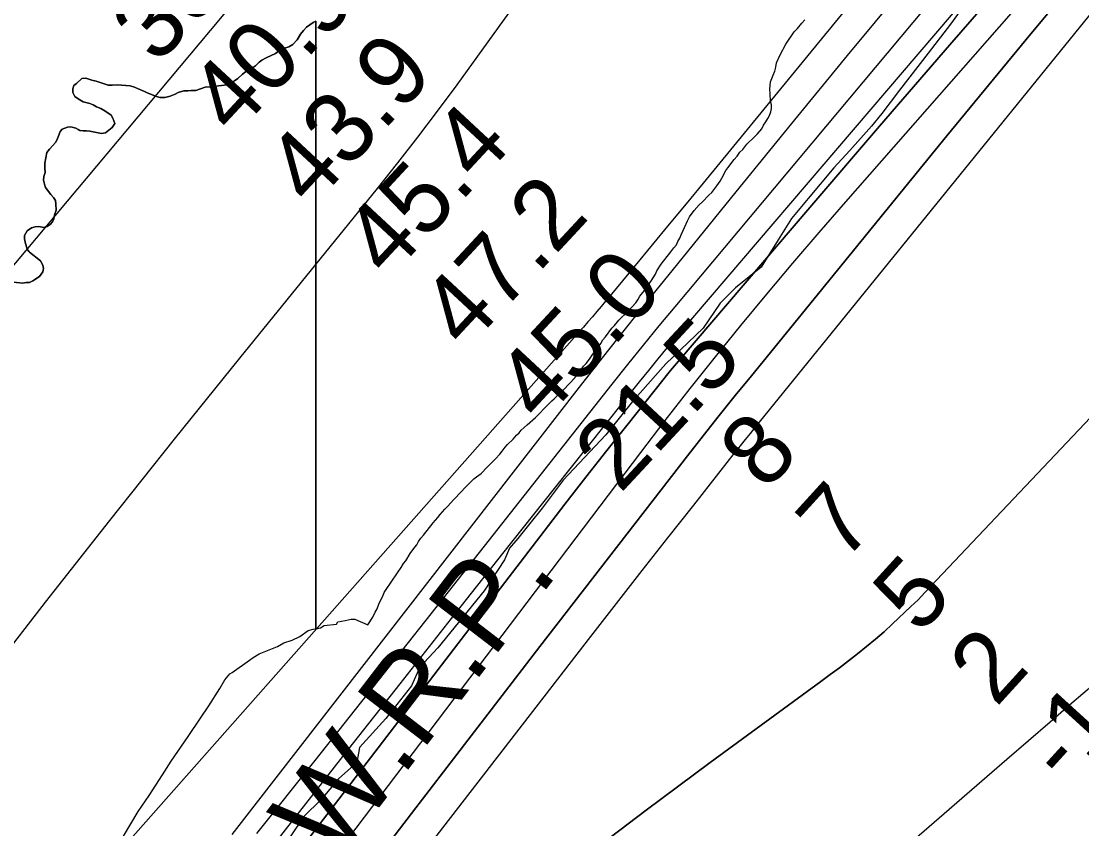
# Model space of a CAD drawing. Extents: x 3172231 to 3210228, y 940198 to 965780.
# Drawn here: x 3191129 to 3192138, y 962315 to 963083 of the extents above; entities that cross this region are included whole.
import ezdxf

# ---------------------------------------------------------------- set-up
doc = ezdxf.new("R2010")
doc.units = 0
for name, color, linetype in [('V-RIVR-EDGE', 7, 'Continuous'), ('V-RIVR-RANG', 7, 'Continuous'), ('V-SITE-VEGE', 7, 'Continuous'), ('V-TOPO-DPTH', 7, 'Continuous'), ('V-TOPO-MAJR', 7, 'Continuous'), ('V-TOPO-MINR', 7, 'Continuous'), ('V-TOPO-SHOR', 7, 'Continuous'), ('V-TOPO-WATR', 7, 'Continuous'), ('V-TOPO-WATR-IDEN', 7, 'Continuous')]:
    doc.layers.add(name, color=color, linetype=linetype)

msp = doc.modelspace()

# ---------------------------------------------------------------- linework, layer by layer
at = {"layer": 'V-RIVR-EDGE'}
msp.add_lwpolyline([(3192044.512, 963124.518), (3192012.845, 963080.245), (3191991.454, 963052.721), (3191964.358, 963017.535), (3191947.53, 962995.401), (3191937.549, 962983.2), (3191917.022, 962960.223), (3191901.914, 962943.77), (3191877.392, 962914.548), (3191861.424, 962895.539), (3191848.864, 962875.101), (3191832.595, 962849.269), (3191808.38, 962829.428), (3191793.845, 962814.965), (3191777.581, 962791.124), (3191741.96, 962757.38), (3191710.313, 962721.352), (3191684.932, 962689.857), (3191644.455, 962646.743), (3191624.488, 962620.068), (3191612.795, 962605.313), (3191601.103, 962591.127), (3191593.404, 962581.906), (3191588.544, 962570.831), (3191569.139, 962541.453), (3191525.222, 962487.26), (3191508.118, 962468.681), (3191500.115, 962451.216), (3191475.588, 962420.004), (3191450.501, 962392.488), (3191448.191, 962378.279), (3191430.526, 962362.686), (3191414.272, 962342.825), (3191397.743, 962326.945), (3191384.617, 962307.361)], dxfattribs=at)
at = {"layer": 'V-SITE-VEGE'}
for p, q in [((3191409.006, 963083.116), (3191409.006, 962505.357)), ((3191864.153, 963073.075), (3191867.162, 963076.323)), ((3191867.162, 963076.323), (3191871.243, 963081.295)), ((3191871.243, 963081.295), (3191874.254, 963084.326)), ((3191856.211, 963061.188), (3191864.153, 963073.075)), ((3191850.636, 963051.032), (3191856.211, 963061.188)), ((3191847.425, 963043.688), (3191850.636, 963051.032)), ((3191845.725, 963035.486), (3191846.79, 963039.373)), ((3191846.79, 963039.373), (3191847.425, 963043.688)), ((3191840.82, 963018.432), (3191841.66, 963025.551)), ((3191841.66, 963025.551), (3191842.729, 963028.791)), ((3191842.729, 963028.791), (3191844.226, 963031.816)), ((3191844.226, 963031.816), (3191845.725, 963035.486)), ((3191841.265, 963014.119), (3191840.82, 963018.432)), ((3191841.719, 963007.002), (3191841.265, 963014.119)), ((3191842.379, 963003.553), (3191841.719, 963007.002)), ((3191840.685, 962993.409), (3191841.752, 962997.079)), ((3191841.752, 962997.079), (3191842.389, 963000.102)), ((3191842.389, 963000.102), (3191842.379, 963003.553)), ((3191834.891, 962984.333), (3191837.253, 962987.575)), ((3191837.253, 962987.575), (3191839.186, 962990.602)), ((3191839.186, 962990.602), (3191840.685, 962993.409)), ((3191826.517, 962973.087), (3191829.095, 962975.901)), ((3191829.095, 962975.901), (3191833.177, 962980.876)), ((3191833.177, 962980.876), (3191834.891, 962984.333)), ((3191815.124, 962961.188), (3191819.206, 962966.163)), ((3191819.206, 962966.163), (3191826.517, 962973.087)), ((3191806.956, 962951.671), (3191809.752, 962954.915)), ((3191809.752, 962954.915), (3191812.543, 962958.591)), ((3191812.543, 962958.591), (3191815.124, 962961.188)), ((3191800.944, 962943.672), (3191806.956, 962951.671)), ((3191795.152, 962933.948), (3191799.227, 962941.079)), ((3191799.227, 962941.079), (3191800.944, 962943.672)), ((3191785.921, 962920.329), (3191790.646, 962926.6)), ((3191790.646, 962926.6), (3191793.653, 962930.921)), ((3191793.653, 962930.921), (3191795.152, 962933.948)), ((3191776.892, 962911.455), (3191782.911, 962917.73)), ((3191782.911, 962917.73), (3191785.921, 962920.329)), ((3191768.937, 962903.234), (3191773.879, 962908.641)), ((3191773.879, 962908.641), (3191776.892, 962911.455)), ((3191762.499, 962893.291), (3191764.643, 962897.18)), ((3191764.643, 962897.18), (3191768.937, 962903.234)), ((3191756.504, 962879.897), (3191759.715, 962886.811)), ((3191759.715, 962886.811), (3191762.499, 962893.291)), ((3191753.506, 962873.632), (3191755.435, 962876.874)), ((3191755.435, 962876.874), (3191756.504, 962879.897)), ((3191746.85, 962863.689), (3191749.641, 962867.58)), ((3191749.641, 962867.58), (3191752.005, 962870.392)), ((3191752.005, 962870.392), (3191753.506, 962873.632)), ((3191737.611, 962852.228), (3191746.85, 962863.689)), ((3191732.035, 962842.503), (3191733.536, 962845.745)), ((3191733.536, 962845.745), (3191737.611, 962852.228)), ((3191723.664, 962829.967), (3191728.387, 962836.453)), ((3191728.387, 962836.453), (3191732.035, 962842.503)), ((3191717.436, 962821.533), (3191721.733, 962826.94)), ((3191721.733, 962826.94), (3191723.664, 962829.967)), ((3191705.836, 962807.046), (3191713.359, 962815.266)), ((3191713.359, 962815.266), (3191715.505, 962818.291)), ((3191715.505, 962818.291), (3191717.436, 962821.533)), ((3191697.235, 962798.821), (3191705.836, 962807.046)), ((3191690.573, 962791.249), (3191693.153, 962793.846)), ((3191693.153, 962793.846), (3191697.235, 962798.821)), ((3191684.562, 962782.818), (3191690.573, 962791.249)), ((3191671.893, 962765.522), (3191680.05, 962776.764)), ((3191680.05, 962776.764), (3191682.198, 962780.006)), ((3191682.198, 962780.006), (3191684.562, 962782.818)), ((3191669.317, 962761.629), (3191671.893, 962765.522)), ((3191659.007, 962748.225), (3191663.73, 962754.926)), ((3191663.73, 962754.926), (3191666.093, 962757.523)), ((3191666.093, 962757.523), (3191669.317, 962761.629)), ((3191654.063, 962742.816), (3191659.007, 962748.225)), ((3191643.315, 962731.349), (3191651.7, 962740.004)), ((3191651.7, 962740.004), (3191654.063, 962742.816)), ((3191633.423, 962722.041), (3191635.791, 962723.991)), ((3191635.791, 962723.991), (3191640.95, 962729.185)), ((3191640.95, 962729.185), (3191643.315, 962731.349)), ((3191617.945, 962706.245), (3191630.415, 962718.797)), ((3191630.415, 962718.797), (3191633.423, 962722.041)), ((3191609.986, 962699.319), (3191617.945, 962706.245)), ((3191602.462, 962691.528), (3191604.397, 962694.125)), ((3191604.397, 962694.125), (3191609.986, 962699.319)), ((3191591.499, 962680.493), (3191596.66, 962685.685)), ((3191596.66, 962685.685), (3191599.881, 962689.363)), ((3191599.881, 962689.363), (3191602.462, 962691.528)), ((3191583.978, 962671.411), (3191586.344, 962674.22)), ((3191586.344, 962674.22), (3191589.135, 962677.897)), ((3191589.135, 962677.897), (3191591.499, 962680.493)), ((3191571.94, 962659.075), (3191579.895, 962667.081)), ((3191579.895, 962667.081), (3191583.978, 962671.411)), ((3191561.833, 962649.767), (3191566.349, 962653.017)), ((3191566.349, 962653.017), (3191571.94, 962659.075)), ((3191553.447, 962641.977), (3191555.81, 962644.572)), ((3191555.81, 962644.572), (3191559.468, 962647.82)), ((3191559.468, 962647.82), (3191561.833, 962649.767)), ((3191540.334, 962628.345), (3191547.428, 962635.702)), ((3191547.428, 962635.702), (3191551.083, 962639.812)), ((3191551.083, 962639.812), (3191553.447, 962641.977)), ((3191534.316, 962621.638), (3191540.334, 962628.345)), ((3191525.076, 962611.04), (3191527.222, 962613.852)), ((3191527.222, 962613.852), (3191531.736, 962619.041)), ((3191531.736, 962619.041), (3191534.316, 962621.638)), ((3191511.539, 962594.387), (3191520.777, 962606.065)), ((3191520.777, 962606.065), (3191525.076, 962611.04)), ((3191508.962, 962591.36), (3191511.539, 962594.387)), ((3191498.872, 962576.875), (3191503.166, 962582.929)), ((3191503.166, 962582.929), (3191505.098, 962585.309)), ((3191505.098, 962585.309), (3191506.816, 962588.333)), ((3191506.816, 962588.333), (3191508.962, 962591.36)), ((3191494.581, 962569.959), (3191498.872, 962576.875)), ((3191486.637, 962558.502), (3191490.289, 962563.475)), ((3191490.289, 962563.475), (3191492.433, 962567.364)), ((3191492.433, 962567.364), (3191494.581, 962569.959)), ((3191480.841, 962549.641), (3191486.637, 962558.502)), ((3191474.187, 962539.695), (3191475.903, 962542.72)), ((3191475.903, 962542.72), (3191480.841, 962549.641)), ((3191469.475, 962529.759), (3191472.69, 962536.241)), ((3191472.69, 962536.241), (3191474.187, 962539.695)), ((3191463.263, 962516.367), (3191465.62, 962521.118)), ((3191465.62, 962521.118), (3191467.337, 962524.145)), ((3191467.337, 962524.145), (3191469.475, 962529.759)), ((3191428.722, 962509.684), (3191429.883, 962512.025)), ((3191429.883, 962512.025), (3191436.891, 962513.217)), ((3191436.891, 962513.217), (3191442.73, 962514.405)), ((3191442.73, 962514.405), (3191446.236, 962514.419)), ((3191446.236, 962514.419), (3191458.543, 962509.016)), ((3191458.543, 962509.016), (3191463.263, 962516.367)), ((3191409.006, 962505.357), (3191413.542, 962506.127)), ((3191413.542, 962506.127), (3191417.04, 962508.478)), ((3191417.04, 962508.478), (3191428.722, 962509.684))]:
    msp.add_line(p, q, dxfattribs=at)
for points in [[(3191226.049, 962308.015), (3191239.996, 962331.432), (3191250.464, 962346.659), (3191263.251, 962366.566), (3191271.39, 962379.452), (3191287.674, 962402.875), (3191299.3, 962420.442), (3191307.443, 962432.155), (3191317.906, 962448.551), (3191322.553, 962456.743), (3191327.208, 962462.605), (3191329.541, 962463.78), (3191345.864, 962475.521), (3191349.362, 962477.87), (3191355.192, 962481.395), (3191372.699, 962488.465), (3191378.529, 962491.989), (3191386.703, 962494.353), (3191393.703, 962497.881), (3191401.864, 962503.751), (3191406.534, 962504.937), (3191409.006, 962505.357), (3191409.006, 963083.116), (3191406.624, 963081.918), (3191400.093, 963077.418), (3191397.348, 963074.31), (3191394.604, 963070.855), (3191391.178, 963065.333), (3191387.057, 963060.842), (3191383.276, 963058.761), (3191378.46, 963057.024), (3191373.645, 963054.598), (3191370.552, 963052.523), (3191361.955, 963048.361), (3191357.828, 963045.937)], [(3191357.828, 963045.937), (3191355.08, 963044.206), (3191351.645, 963040.749), (3191348.897, 963038.674), (3191345.8, 963037.286), (3191342.02, 963034.863), (3191339.271, 963032.786), (3191334.806, 963028.639), (3191331.714, 963026.562), (3191328.275, 963024.83), (3191324.839, 963022.751), (3191316.575, 963021.69), (3191313.132, 963020.992), (3191303.835, 963020.273), (3191294.889, 963017.144), (3191290.412, 963017.127), (3191287.313, 963016.773), (3191283.525, 963016.761), (3191278.017, 963015.366), (3191275.267, 963013.633), (3191270.45, 963011.897), (3191265.289, 963010.502), (3191260.81, 963010.488), (3191257.363, 963011.51), (3191248.741, 963014.928), (3191245.981, 963016.296), (3191239.429, 963019.03), (3191236.668, 963020.398), (3191232.529, 963021.762), (3191220.127, 963022.755), (3191215.306, 963022.395), (3191211.517, 963022.38), (3191200.138, 963026.134), (3191196.001, 963027.154), (3191190.142, 963028.858), (3191186.353, 963028.502), (3191181.544, 963024.009), (3191178.796, 963021.932), (3191177.772, 963018.829), (3191177.784, 963015.384), (3191179.863, 963011.602), (3191182.972, 963009.199), (3191187.801, 963006.461), (3191194.009, 963004.759), (3191197.113, 963003.735), (3191200.562, 963001.681), (3191204.701, 962999.971), (3191208.496, 962997.917), (3191214.366, 962993.803), (3191216.096, 962991.052), (3191217.839, 962985.891), (3191215.437, 962982.096), (3191208.91, 962976.909), (3191205.123, 962976.206), (3191194.092, 962978.582), (3191190.992, 962978.916), (3191187.891, 962978.905), (3191184.446, 962979.239), (3191183.064, 962980.267), (3191180.649, 962981.293), (3191176.168, 962982.657), (3191172.726, 962982.301), (3191167.909, 962980.564), (3191165.851, 962978.146), (3191164.483, 962974.697), (3191163.461, 962971.594), (3191161.748, 962968.143), (3191155.57, 962961.579), (3191153.171, 962958.126), (3191151.136, 962948.13), (3191151.152, 962943.309), (3191151.51, 962939.176), (3191150.489, 962935.385), (3191150.157, 962931.939), (3191150.857, 962928.154), (3191151.9, 962925.055), (3191157.089, 962918.184), (3191159.51, 962915.436), (3191161.585, 962912.687), (3191161.597, 962909.241), (3191161.959, 962903.39), (3191160.595, 962898.906), (3191159.92, 962895.116), (3191158.552, 962892.357), (3191156.491, 962889.938), (3191153.399, 962887.86), (3191150.302, 962886.819), (3191145.477, 962887.835), (3191142.032, 962887.481), (3191138.592, 962886.78), (3191134.467, 962883.665), (3191132.075, 962879.18), (3191132.081, 962876.084), (3191132.435, 962872.983), (3191134.524, 962866.444), (3191135.911, 962864.037), (3191136.601, 962863.351), (3191147.306, 962855.116), (3191149.385, 962850.994), (3191150.083, 962847.895), (3191149.405, 962844.792)], [(3191149.405, 962844.792), (3191146.321, 962840.305), (3191139.79, 962836.154), (3191136.693, 962834.763), (3191133.593, 962834.753), (3191130.496, 962834.055), (3191121.538, 962835.058)]]:
    msp.add_lwpolyline(points, dxfattribs=at)
at = {"layer": 'V-TOPO-DPTH'}
for points in [[(3191269.801, 962133.118), (3191626.281, 962598.187), (3191646.051, 962623.829), (3191665.918, 962649.397), (3191685.928, 962674.851), (3191706.035, 962700.231), (3191739.145, 962741.782), (3191742.792, 962746.311), (3191746.47, 962750.814), (3191750.194, 962755.278), (3191753.949, 962759.718), (3191878.854, 962905.845), (3191945.244, 962983.191), (3192011.845, 963060.354), (3192078.765, 963137.241), (3192145.896, 963213.944)], [(3191445.347, 962258.134), (3191504.105, 962335.07), (3191563.109, 962411.818), (3191622.277, 962488.439), (3191762.671, 962669.644), (3191777.676, 962688.863), (3191792.774, 962708.007), (3191808.014, 962727.039), (3191823.347, 962745.997), (3192009.363, 962974.246), (3192089.144, 963071.114), (3192169.584, 963167.426)], [(3192169.584, 963167.426), (3192089.144, 963071.114), (3192009.363, 962974.246), (3191823.347, 962745.997), (3191808.014, 962727.039), (3191792.774, 962708.007), (3191777.676, 962688.863), (3191762.671, 962669.644), (3191622.277, 962488.439), (3191563.109, 962411.818), (3191504.105, 962335.07), (3191445.347, 962258.134)], [(3191662.595, 962286.893), (3191723.221, 962332.88), (3191784.308, 962378.268), (3191889.519, 962455.229), (3191898.32, 962461.723), (3191907.084, 962468.266), (3191915.794, 962474.882), (3191924.467, 962481.546), (3191933.01, 962488.368), (3191941.416, 962495.349), (3191949.616, 962502.571), (3191957.679, 962509.952), (3191975.219, 962526.482), (3191978.6, 962529.723), (3191981.943, 962533.002), (3191985.23, 962536.338), (3191988.478, 962539.712), (3192416.416, 962991.806)], [(3192416.416, 962991.806), (3191988.478, 962539.712), (3191985.23, 962536.338), (3191981.943, 962533.002), (3191978.6, 962529.723), (3191975.219, 962526.482), (3191957.679, 962509.952), (3191949.616, 962502.571), (3191941.416, 962495.349), (3191933.01, 962488.368), (3191924.467, 962481.546), (3191915.794, 962474.882), (3191907.084, 962468.266), (3191898.32, 962461.723), (3191889.519, 962455.229), (3191784.308, 962378.268), (3191723.221, 962332.88), (3191662.595, 962286.893)]]:
    msp.add_lwpolyline(points, dxfattribs=at)
at = {"layer": 'V-TOPO-MAJR'}
for points in [[(3190724.778, 962264.165), (3190791.448, 962452.081), (3190793.175, 962456.362), (3190794.181, 962458.438), (3190796.442, 962462.464), (3190799.059, 962466.257), (3190800.492, 962468.068), (3191318.549, 963086.161), (3191332.738, 963103.265), (3191346.812, 963120.463), (3191360.711, 963137.802), (3191374.494, 963155.235), (3191446.819, 963247.669), (3191496.765, 963311.321), (3191546.826, 963374.882), (3191597.059, 963438.307), (3191647.409, 963501.64), (3191828.508, 963728.804)], [(3192363.056, 963589.314), (3192021.359, 963179.331), (3191967.896, 963114.943), (3191914.593, 963050.424), (3191861.529, 962985.708), (3191808.624, 962920.861), (3191747.626, 962845.813), (3191725.43, 962818.32), (3191703.355, 962790.73), (3191681.462, 962762.996), (3191659.691, 962735.166), (3191329.12, 962309.725)]]:
    msp.add_lwpolyline(points, dxfattribs=at)
at = {"layer": 'V-TOPO-MINR'}
for points in [[(3190972.803, 962294.991), (3190989.173, 962319.18), (3191006.428, 962342.804), (3191091.387, 962452.777), (3191152.067, 962530.741), (3191213.116, 962608.413), (3191274.721, 962685.646), (3191336.696, 962762.585), (3191467.758, 962924.106), (3191487.14, 962948.401), (3191506.251, 962972.906), (3191524.952, 962997.724), (3191543.381, 963022.751), (3191592.515, 963090.648), (3191627.398, 963138.742), (3191662.35, 963186.785), (3191697.407, 963234.753), (3191732.533, 963282.67), (3191768.063, 963330.276), (3191804.064, 963377.518), (3191840.77, 963424.215), (3191877.946, 963470.548), (3192072.144, 963708.892)], [(3192344.778, 963621.193), (3191777.462, 962929.206), (3191761.36, 962909.595), (3191745.239, 962890), (3191729.09, 962870.428), (3191712.921, 962850.872), (3191688.798, 962821.739), (3191684.661, 962816.774), (3191680.505, 962811.825), (3191676.318, 962806.902), (3191672.111, 962801.995), (3191667.881, 962797.11), (3191663.637, 962792.235), (3191659.375, 962787.377), (3191655.101, 962782.529), (3191133.058, 962192.73)], [(3192451.844, 963525.316), (3191912.808, 962911.257), (3191887.551, 962882.196), (3191862.488, 962852.971), (3191837.715, 962823.499), (3191813.135, 962793.863), (3191788.878, 962763.964), (3191764.857, 962733.878), (3191741.19, 962703.514), (3191717.759, 962672.963), (3191331.034, 962162.566)], [(3192350.701, 963483.71), (3191752.544, 962783.641), (3191743.424, 962772.857), (3191734.378, 962762.011), (3191725.442, 962751.074), (3191716.581, 962740.076), (3191635.789, 962638.75), (3191586.671, 962576.976), (3191537.667, 962515.114), (3191488.831, 962453.117), (3191440.109, 962391.032), (3191235.52, 962129.598)], [(3192380.457, 963379.324), (3191826.784, 962696.833), (3191822.088, 962691.021), (3191817.408, 962685.197), (3191812.75, 962679.354), (3191808.108, 962673.499), (3191768.209, 962622.975), (3191743.675, 962591.812), (3191719.203, 962560.601), (3191694.823, 962529.318), (3191670.506, 962497.986), (3191307.727, 962029.124)], [(3192181.006, 963325.334), (3192120.539, 963253.451), (3192060.172, 963181.484), (3191750.555, 962811.583), (3191735.407, 962793.327), (3191720.364, 962774.986), (3191705.478, 962756.516), (3191690.698, 962737.961), (3191518.356, 962519.686), (3191463.209, 962449.911), (3191408.017, 962380.171), (3191352.758, 962310.484)], [(3192145.896, 963213.944), (3192078.765, 963137.241), (3192011.845, 963060.354), (3191945.244, 962983.191), (3191878.854, 962905.845), (3191753.949, 962759.718), (3191750.194, 962755.278), (3191746.47, 962750.814), (3191742.792, 962746.311), (3191739.145, 962741.782), (3191706.035, 962700.231), (3191685.928, 962674.851), (3191665.918, 962649.397), (3191646.051, 962623.829), (3191626.281, 962598.187), (3191269.801, 962133.118)], [(3192416.416, 962991.806), (3191988.478, 962539.712), (3191985.23, 962536.338), (3191981.943, 962533.002), (3191978.6, 962529.723), (3191975.219, 962526.482), (3191957.679, 962509.952), (3191949.616, 962502.571), (3191941.416, 962495.349), (3191933.01, 962488.368), (3191924.467, 962481.546), (3191915.794, 962474.882), (3191907.084, 962468.266), (3191898.32, 962461.723), (3191889.519, 962455.229), (3191784.308, 962378.268), (3191723.221, 962332.88), (3191662.595, 962286.893)], [(3192148.999, 962452.279), (3192128.382, 962434.444), (3192107.762, 962416.613), (3192087.138, 962398.786), (3192066.511, 962380.961), (3191963.902, 962292.311)]]:
    msp.add_lwpolyline(points, dxfattribs=at)
at = {"layer": 'V-TOPO-SHOR'}
for points in [[(3191178.796, 963021.932), (3191181.544, 963024.009), (3191186.353, 963028.502), (3191190.142, 963028.858), (3191196.001, 963027.154), (3191200.138, 963026.134), (3191211.517, 963022.382), (3191215.306, 963022.395), (3191220.127, 963022.755), (3191232.529, 963021.762), (3191236.668, 963020.398), (3191239.427, 963019.03), (3191245.981, 963016.296), (3191248.741, 963014.926), (3191257.363, 963011.51), (3191260.81, 963010.488), (3191265.289, 963010.502), (3191270.45, 963011.897), (3191275.267, 963013.633), (3191278.017, 963015.366), (3191283.525, 963016.761), (3191287.313, 963016.773), (3191290.412, 963017.127), (3191294.889, 963017.144), (3191303.835, 963020.273), (3191313.132, 963020.992), (3191316.573, 963021.69), (3191324.839, 963022.751), (3191328.275, 963024.83), (3191331.714, 963026.562), (3191334.806, 963028.639), (3191339.271, 963032.786), (3191342.02, 963034.863), (3191345.8, 963037.286), (3191348.897, 963038.674), (3191351.645, 963040.749), (3191355.08, 963044.206), (3191357.828, 963045.937), (3191361.955, 963048.361), (3191370.552, 963052.523), (3191373.645, 963054.598), (3191378.46, 963057.024), (3191383.276, 963058.763), (3191387.057, 963060.842), (3191391.178, 963065.333), (3191394.604, 963070.855), (3191397.348, 963074.31), (3191400.093, 963077.418), (3191406.624, 963081.918), (3191409.374, 963083.302)], [(3191121.538, 962835.058), (3191130.496, 962834.055), (3191133.595, 962834.753), (3191136.693, 962834.763), (3191139.79, 962836.152), (3191146.321, 962840.305), (3191149.405, 962844.792), (3191150.083, 962847.895), (3191149.385, 962850.994), (3191147.306, 962855.118), (3191136.601, 962863.351), (3191135.911, 962864.037), (3191134.524, 962866.444), (3191132.435, 962872.983), (3191132.081, 962876.082), (3191132.073, 962879.18), (3191134.467, 962883.665), (3191138.592, 962886.78), (3191142.034, 962887.481), (3191145.477, 962887.835), (3191150.302, 962886.817), (3191153.399, 962887.862), (3191156.491, 962889.938), (3191158.552, 962892.357), (3191159.92, 962895.116), (3191160.595, 962898.906), (3191161.959, 962903.39), (3191161.597, 962909.243), (3191161.585, 962912.687), (3191159.51, 962915.436), (3191157.089, 962918.184), (3191151.9, 962925.055), (3191150.857, 962928.154), (3191150.157, 962931.939), (3191150.489, 962935.385), (3191151.51, 962939.176), (3191151.152, 962943.309), (3191151.136, 962948.13), (3191153.171, 962958.126), (3191155.57, 962961.579), (3191161.748, 962968.143), (3191163.461, 962971.594), (3191164.483, 962974.697), (3191165.851, 962978.146), (3191167.909, 962980.564), (3191172.726, 962982.301), (3191176.168, 962982.657), (3191180.651, 962981.293), (3191183.064, 962980.267), (3191184.446, 962979.239), (3191187.891, 962978.905), (3191190.992, 962978.916), (3191194.092, 962978.582), (3191205.123, 962976.206), (3191208.91, 962976.909), (3191215.437, 962982.096), (3191217.837, 962985.891), (3191216.096, 962991.052), (3191214.366, 962993.803), (3191208.496, 962997.917), (3191204.701, 962999.971), (3191200.562, 963001.681), (3191197.111, 963003.735), (3191194.009, 963004.759), (3191187.801, 963006.461), (3191182.972, 963009.202), (3191179.863, 963011.602), (3191177.784, 963015.384), (3191177.772, 963018.829), (3191178.796, 963021.932)]]:
    msp.add_lwpolyline(points, dxfattribs=at)
at = {"layer": 'V-TOPO-WATR'}
msp.add_lwpolyline([(3192169.584, 963167.426), (3192089.144, 963071.114), (3192009.363, 962974.246), (3191823.347, 962745.997), (3191808.014, 962727.039), (3191792.774, 962708.007), (3191777.676, 962688.863), (3191762.671, 962669.644), (3191622.277, 962488.439), (3191563.109, 962411.818), (3191504.105, 962335.07), (3191445.347, 962258.134)], dxfattribs=at)

# ---------------------------------------------------------------- texts
at = {"layer": 'V-RIVR-RANG'}
for s, rotation, p in [('39.3', 47.088326, (3191258.188, 963040.665)), ('40.9', 47.088326, (3191331.417, 962972.567)), ('43.9', 47.088326, (3191404.827, 962904.662)), ('45.4', 47.088326, (3191478.416, 962836.951)), ('47.2', 47.088326, (3191551.825, 962769.046)), ('45.0', 47.088326, (3191623.259, 962699.016)), ('21.5', 47.088326, (3191698.644, 962633.236)), ('8', 47.674444, (3191837.298, 962635.164)), ('7', 47.674444, (3191911.062, 962567.649)), ('5', 47.674444, (3191983.407, 962498.574)), ('2', 47.674444, (3192056.105, 962429.889)), ('-1', 47.674444, (3192122.943, 962354.769))]:
    msp.add_text(s, height=67, rotation=rotation, dxfattribs=at).set_placement(p)
at = {"layer": 'V-TOPO-WATR-IDEN'}
msp.add_text('L.W.R.P.', height=83, rotation=52.551862, dxfattribs=at).set_placement((3191370.843, 962206.703))

doc.saveas('drawing.dxf')
